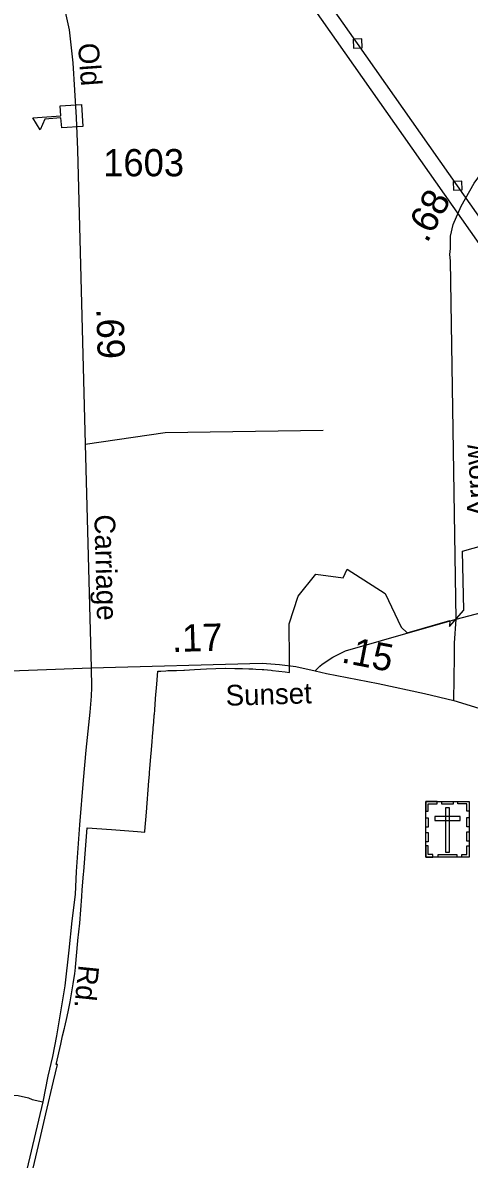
# Model space of a CAD drawing. Extents: x 2220236 to 2384410, y 720751 to 894131.
# Drawn here: x 2326254 to 2328303, y 808018 to 813234 of the extents above; entities that cross this region are included whole.
import ezdxf

# ---------------------------------------------------------------- set-up
doc = ezdxf.new("R2010")
doc.units = 0
doc.layers.add('Default', color=7, linetype='Continuous')

msp = doc.modelspace()

# ---------------------------------------------------------------- linework, layer by layer
at = {"layer": 'Default'}
for points in [[(2319853.3, 820695.9), (2326592.3, 814719.1), (2333025.8, 805564.5)], [(2333024.4, 805702.5), (2331824.6, 807406.8), (2329674.8, 810458.2), (2329041.4, 811359.1), (2328249.6, 812486.1), (2327790.8, 813138.8), (2326970.6, 814303.4), (2326633.7, 814783.6), (2326625.6, 814795.5), (2319961.3, 820697.1)], [(2328243.3, 810496.4), (2328217.4, 812141.9), (2328214.7, 812171), (2328216.7, 812197.8), (2328217.2, 812255.3), (2328229.6, 812307.4), (2328266.8, 812391.8), (2328326.3, 812498.5), (2328380.8, 812572.9), (2328442.8, 812649.8), (2328497.3, 812716.8), (2328581.6, 812813.5), (2328715.5, 812962.4), (2328958.5, 813240.2), (2329041.5, 813325.8), (2329073.8, 813365.5), (2329115.9, 813427.5), (2329158.1, 813519.3), (2329185.3, 813623.5), (2329225, 813725.2)], [(2326343.7, 813563.2), (2326377.9, 813497.8), (2326401.6, 813442.7), (2326431.1, 813360.1), (2326467.5, 813201.8), (2326484.1, 813049.6), (2326499, 812799.1), (2326504.7, 812651.1), (2326541, 811300.1), (2326568.2, 810272.9)], [(2327771.6, 813118), (2327811.6, 813119.6), (2327809.9, 813159.6), (2327770, 813157.9), (2327771.6, 813118)], [(2328230.4, 812465.3), (2328270.3, 812466.9), (2328268.7, 812506.9), (2328228.8, 812505.2), (2328230.4, 812465.3)], [(2328243.3, 810496.4), (2328911.4, 810672.1), (2329123.8, 810746.2), (2329193.6, 810776.9), (2329443.6, 810909), (2329650.7, 811018.4), (2330363.5, 811367.6)], [(2326541, 811300.1), (2326908.1, 811353.3), (2327632, 811363.9)], [(2326301.2, 807976.9), (2326331.5, 808107.6), (2326359.5, 808227.2), (2326395, 808377.3), (2326412.8, 808452.8), (2326407.5, 808453.9), (2326428.2, 808546.1), (2326437, 808585.2), (2326445, 808620.2), (2326446.5, 808626.8), (2326457.2, 808674.1), (2326463.5, 808702.2), (2326471.2, 808740.9), (2326474.8, 808758.4), (2326485.8, 808823.4), (2326492.5, 808870.1), (2326494, 808882.8), (2326495.8, 808898.4), (2326495.8, 808900), (2326506, 809020.1), (2326506.2, 809022.2), (2326515.2, 809101.6), (2326524.8, 809224.6), (2326527, 809254.3), (2326532.8, 809326.7), (2326533.8, 809339.2), (2326543.5, 809459.6), (2326549.8, 809539.9), (2326661, 809531.4), (2326780.5, 809522.3), (2326813.8, 809519.8), (2326814.2, 809524.3), (2326821.2, 809611.3), (2326833, 809754.5), (2326834.2, 809768.6), (2326835.5, 809785), (2326836.2, 809794.6), (2326837.5, 809810), (2326842.2, 809866.8), (2326843.2, 809879.9), (2326847.8, 809934.7), (2326849.5, 809958), (2326852.2, 809990.6), (2326852.8, 809998.1), (2326855, 810024.1), (2326857.5, 810056.9), (2326858, 810060.3), (2326859.5, 810079.1), (2326859.5, 810080.9), (2326863.8, 810130.9), (2326863.8, 810132.1), (2326869.2, 810198.7), (2326874.5, 810257.9), (2326885.2, 810258.8), (2326887.2, 810258.9), (2326910, 810260.2), (2326920.2, 810260.8), (2326923.2, 810260.9), (2326939.5, 810261.4), (2326958.8, 810261.9), (2326960.2, 810261.9), (2326992.5, 810262.8), (2326995, 810262.9), (2326996.2, 810262.9), (2327041.8, 810266.4), (2327042.8, 810266.5), (2327097, 810268.8), (2327182.5, 810271.4), (2327183.8, 810271.4), (2327227, 810271.2), (2327242.2, 810271.2), (2327258.8, 810270.6), (2327262.5, 810270.5), (2327291, 810269.5), (2327299, 810269.2), (2327309.2, 810268.6), (2327323.2, 810267.8), (2327353.5, 810266.1), (2327355.5, 810265.9), (2327361, 810265.6), (2327393.8, 810262.8), (2327399.8, 810261.8), (2327458.8, 810255.2), (2327477.8, 810251.8), (2327478.5, 810310.3), (2327476.5, 810475.3), (2327518.2, 810603), (2327598.5, 810703.1), (2327724.5, 810686.6), (2327743.5, 810726.5), (2327916.8, 810614.2), (2327991, 810460.1), (2328018, 810434.9), (2328214.5, 810490.7), (2328212.8, 810463.4), (2328279, 810538.2), (2328273, 810809.1), (2328468.8, 810863.4)], [(2326301.2, 807976.9), (2326331.5, 808107.6), (2326359.5, 808227.2), (2326395, 808377.3), (2326412.8, 808452.8), (2326407.5, 808453.9), (2326428.2, 808546.1), (2326437, 808585.2), (2326445, 808620.2), (2326446.5, 808626.8), (2326457.2, 808674.1), (2326463.5, 808702.2), (2326471.2, 808740.9), (2326474.8, 808758.4), (2326485.8, 808823.4), (2326492.5, 808870.1), (2326494, 808882.8), (2326495.8, 808898.4), (2326495.8, 808900), (2326506, 809020.1), (2326506.2, 809022.2), (2326515.2, 809101.6), (2326524.8, 809224.6), (2326527, 809254.3), (2326532.8, 809326.7), (2326533.8, 809339.2), (2326543.5, 809459.6), (2326549.8, 809539.9), (2326661, 809531.4), (2326780.5, 809522.3), (2326813.8, 809519.8), (2326814.2, 809524.3), (2326821.2, 809611.3), (2326833, 809754.5), (2326834.2, 809768.6), (2326835.5, 809785), (2326836.2, 809794.6), (2326837.5, 809810), (2326842.2, 809866.8), (2326843.2, 809879.9), (2326847.8, 809934.7), (2326849.5, 809958), (2326852.2, 809990.6), (2326852.8, 809998.1), (2326855, 810024.1), (2326857.5, 810056.9), (2326858, 810060.3), (2326859.5, 810079.1), (2326859.5, 810080.9), (2326863.8, 810130.9), (2326863.8, 810132.1), (2326869.2, 810198.7), (2326874.5, 810257.9), (2326885.2, 810258.8), (2326887.2, 810258.9), (2326910, 810260.2), (2326920.2, 810260.8), (2326923.2, 810260.9), (2326939.5, 810261.4), (2326958.8, 810261.9), (2326960.2, 810261.9), (2326992.5, 810262.8), (2326995, 810262.9), (2326996.2, 810262.9), (2327041.8, 810266.4), (2327042.8, 810266.5), (2327097, 810268.8), (2327182.5, 810271.4), (2327183.8, 810271.4), (2327227, 810271.2), (2327242.2, 810271.2), (2327258.8, 810270.6), (2327262.5, 810270.5), (2327291, 810269.5), (2327299, 810269.2), (2327309.2, 810268.6), (2327323.2, 810267.8), (2327353.5, 810266.1), (2327355.5, 810265.9), (2327361, 810265.6), (2327393.8, 810262.8), (2327399.8, 810261.8), (2327458.8, 810255.2), (2327477.8, 810251.8), (2327478.5, 810310.3), (2327476.5, 810475.3), (2327518.2, 810603), (2327598.5, 810703.1), (2327724.5, 810686.6), (2327743.5, 810726.5), (2327916.8, 810614.2), (2327991, 810460.1), (2328018, 810434.9), (2328214.5, 810490.7), (2328212.8, 810463.4), (2328279, 810538.2), (2328273, 810809.1), (2328468.8, 810863.4)], [(2328066.3, 810445.9), (2328243.3, 810496.4)], [(2328232.7, 810123.4), (2328235.8, 810326.1), (2328235.8, 810386.4), (2328243.3, 810496.4)], [(2327595.5, 810259.6), (2327617.9, 810281.4), (2327627.4, 810290.4), (2327677.1, 810322.8), (2327734.7, 810351.4), (2328066.3, 810445.9)], [(2323373.5, 809954.5), (2323443.6, 809976), (2323721.5, 810053.8), (2323859.4, 810092.7), (2323913.8, 810106.3), (2324112, 810149.1), (2324347.1, 810183.1), (2324417.1, 810188.9), (2324475.3, 810192.8), (2324834.8, 810208.4), (2325031, 810212.3), (2325108.8, 810218.1), (2325169, 810222), (2326568.2, 810272.9)], [(2326568.2, 810272.9), (2326569.8, 810183), (2326568.1, 810143.3), (2326561.5, 810070.5), (2326543.3, 809895.2), (2326531.8, 809757.9), (2326513.6, 809552.8), (2326498.7, 809339.5), (2326493.8, 809233.6), (2326479.7, 809112.1), (2326464.8, 808978.1), (2326446.7, 808814.4), (2326408.6, 808584.5), (2326390.5, 808490.2), (2326369, 808399.3), (2326345.6, 808281.4), (2326273, 807970.7), (2326201.9, 807714.1), (2326104, 807327.2), (2326095.2, 807289.9)], [(2326568.2, 810272.9), (2327353.5, 810295.4), (2327431.6, 810288.2), (2327507.6, 810279.1), (2327595.5, 810259.6), (2327648.2, 810248), (2327885.8, 810201.5), (2328098.6, 810155.1), (2328232.7, 810123.4)], [(2328232.7, 810123.4), (2328347.8, 810088.6), (2328425.9, 810062.2), (2328517.8, 810018.9), (2328950.7, 809815), (2329109.4, 809738.9), (2329241.6, 809688.4), (2329404.2, 809643), (2329500.3, 809625), (2329618.4, 809603.3), (2329886.7, 809579), (2330028.2, 809556.4), (2330222.5, 809522.6), (2330442.1, 809469.8), (2330767.9, 809398)], [(2325673, 808006.2), (2325690.6, 808024.5), (2325726.4, 808054.8), (2325769.7, 808117.2), (2325826.6, 808207.7), (2325915.7, 808298.8), (2325933.5, 808314.9), (2325959.4, 808321.2), (2325995.4, 808321.7), (2326073.5, 808304.5), (2326103.6, 808302.7), (2326155.5, 808311.4), (2326193.4, 808313.8), (2326233.4, 808310.2), (2326279.6, 808300.7), (2326297.5, 808292.8), (2326345.6, 808281.4)]]:
    msp.add_lwpolyline(points, dxfattribs=at)
for points in [[(2326530.3, 812758.1), (2326432.7, 812751), (2326429.3, 812796.9), (2326354.5, 812791.4), (2326333.7, 812742.7), (2326300.5, 812797.1), (2326428.6, 812806.4), (2326425.3, 812852.4), (2326523, 812859.5)], [(2328103.8, 809659.8), (2328302.9, 809659.8), (2328302.9, 809405.2), (2328103.8, 809405.2)], [(2328103.8, 809616.5), (2328115.1, 809616.5), (2328115.1, 809648.7), (2328155.7, 809648.7), (2328155.7, 809659.8), (2328103.8, 809659.8)], [(2328177.8, 809659.8), (2328229.7, 809659.8), (2328229.7, 809648.4), (2328177.8, 809648.4)], [(2328302.9, 809616.5), (2328291.6, 809616.5), (2328291.6, 809648.7), (2328251, 809648.7), (2328251, 809659.8), (2328302.9, 809659.8)], [(2328212.8, 809630.5), (2328194.1, 809630.5), (2328194.1, 809427.8), (2328212.8, 809427.8)], [(2328103.7, 809542.4), (2328103.7, 809585.7), (2328115.1, 809585.7), (2328115.1, 809542.4)], [(2328144.6, 809591.8), (2328144.6, 809573.1), (2328262.3, 809573.1), (2328262.3, 809591.8)], [(2328291.5, 809543.4), (2328291.5, 809586.7), (2328302.9, 809586.7), (2328302.9, 809543.4)], [(2328103.7, 809475.2), (2328103.7, 809518.5), (2328115.1, 809518.5), (2328115.1, 809475.2)], [(2328291.5, 809477.5), (2328291.5, 809520.8), (2328302.9, 809520.8), (2328302.9, 809477.5)], [(2328136.8, 809405.3), (2328136.8, 809416.7), (2328114.8, 809416.7), (2328114.8, 809457.2), (2328103.7, 809457.2), (2328103.7, 809405.3)], [(2328269.7, 809405.2), (2328269.7, 809416.7), (2328291.7, 809416.7), (2328291.7, 809457.1), (2328302.9, 809457.1), (2328302.9, 809405.2)], [(2328161.2, 809416.7), (2328246.1, 809416.7), (2328246.1, 809405.3), (2328161.2, 809405.3)]]:
    msp.add_lwpolyline(points, close=True, dxfattribs=at)

# ---------------------------------------------------------------- texts
for s, height, rotation, p in [('Old', 95, 274.158, (2326507.3, 813138)), ('.68', 125, 61.0568, (2328109.6, 812219.4)), ('.69', 125, 271.5391, (2326591.7, 811921.6)), ('Arrow', 95, 93.9729, (2328390.6, 810969.8)), ('Carriage', 95, 271.5169, (2326582.4, 810976.4)), ('.17', 125, 1.6412, (2326940, 810346.1)), ('.15', 125, 348.9351, (2327712.2, 810299.2)), ('Sunset', 95, 1.6412, (2327186.3, 810099.5)), ('Rd.', 95, 264.1933, (2326510.5, 808912.4))]:
    msp.add_text(s, height=height, rotation=rotation, dxfattribs=at).set_placement(p)
msp.add_text('1603', height=125, dxfattribs=at).set_placement((2326622.7, 812529.3))

doc.saveas('drawing.dxf')
